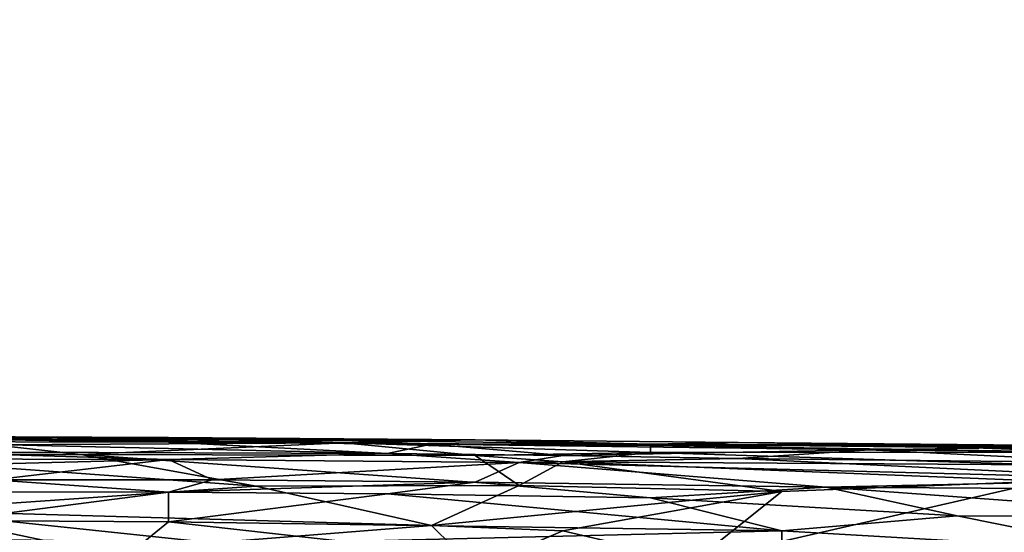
# Model space of a CAD drawing. Extents: x -160 to 10, y -10 to 160.
# Tile 422 of 450: x 0.1566 to 0.1938, y 0.2608 to 0.2802. Entities that reach past the tile are written whole.
import ezdxf

# ---------------------------------------------------------------- set-up
doc = ezdxf.new("R2010")
doc.units = 0
doc.styles.get("Standard").update_dxf_attribs({"font": 'ARIAL.TTF'})
doc.dimstyles.new('EZ_METRIC', dxfattribs={"dimtxt": 8, "dimasz": 5, "dimexe": 1.25, "dimexo": 5, "dimtad": 1, "dimdec": 0, "dimcen": 2.5, "dimazin": 3, "dimtfac": 1, "dimtmove": 0, "dimatfit": 3})

# ---------------------------------------------------------------- blocks, each defined once
blk = doc.blocks.new('_CLOSEDFILLED')
at = {"color": 0, "linetype": 'BYBLOCK'}
blk.add_solid([(-1, 0.164399), (0, 0), (-1, -0.164399)], dxfattribs=at)
blk = doc.blocks.new('*D1')
for p, q in [((-5.3, 150.265798), (-10.3, 150.265798)), ((-0.3, 5.265798), (-0.3, 150.265798)), ((-0.3, 150.265798), (0.3, 150.265798)), ((0.3, 5.265798), (0.3, 150.265798)), ((5.3, 150.265798), (10.3, 150.265798))]:
    blk.add_line(p, q)
at = {"layer": 'Defpoints'}
for p in [(-0.3, 150.265798), (-0.3, 0.265798), (0.3, 0.265798)]:
    blk.add_point(p, dxfattribs=at)
at = {"xscale": 5, "yscale": 5}
blk.add_blockref('_CLOSEDFILLED', (-0.3, 150.265798), dxfattribs=at)
at = {"xscale": 5, "yscale": 5, "rotation": 180}
blk.add_blockref('_CLOSEDFILLED', (0.3, 150.265798), dxfattribs=at)
at = {"insert": (0, 154.890798), "char_height": 8, "attachment_point": 5}
blk.add_mtext('1', dxfattribs=at)

msp = doc.modelspace()

# ---------------------------------------------------------------- linework, layer by layer
for points in [[(0.150669, 0.264444, 1.141397), (0.153979, 0.264421, 1.14452), (0.162256, 0.264392, 1.141397)], [(0.150669, 0.264444, 1.141397), (0.162256, 0.264392, 1.141397), (0.152324, 0.264368, 1.139836)], [(0.150669, 0.264241, 1.147642), (0.162256, 0.264209, 1.147642), (0.152324, 0.264356, 1.146081)], [(0.150669, 0.264241, 1.147642), (0.170532, 0.263791, 1.150764), (0.162256, 0.264209, 1.147642)], [(0.170532, 0.263791, 1.150764), (0.150669, 0.264241, 1.147642), (0.152324, 0.263848, 1.150764)], [(0.152324, 0.264356, 1.146081), (0.168876, 0.264281, 1.146081), (0.153979, 0.264421, 1.14452)], [(0.152324, 0.264368, 1.139836), (0.162256, 0.264392, 1.141397), (0.168876, 0.264195, 1.138275)], [(0.152324, 0.264368, 1.139836), (0.168876, 0.264195, 1.138275), (0.155635, 0.264115, 1.136713)], [(0.152324, 0.264356, 1.146081), (0.162256, 0.264209, 1.147642), (0.168876, 0.264281, 1.146081)], [(0.153979, 0.264421, 1.14452), (0.168876, 0.264281, 1.146081), (0.173842, 0.264299, 1.14452)], [(0.162256, 0.264392, 1.141397), (0.153979, 0.264421, 1.14452), (0.173842, 0.264299, 1.14452)], [(0.168876, 0.264195, 1.138275), (0.158945, 0.263749, 1.133591), (0.155635, 0.264115, 1.136713)], [(0.173842, 0.263707, 1.133591), (0.158945, 0.263749, 1.133591), (0.168876, 0.264195, 1.138275)], [(0.162256, 0.264392, 1.141397), (0.173842, 0.264299, 1.14452), (0.168876, 0.264195, 1.138275)], [(0.162256, 0.264209, 1.147642), (0.172187, 0.26414, 1.147642), (0.168876, 0.264281, 1.146081)], [(0.170532, 0.263791, 1.150764), (0.172187, 0.26414, 1.147642), (0.162256, 0.264209, 1.147642)], [(0.168876, 0.264195, 1.138275), (0.173842, 0.264299, 1.14452), (0.180463, 0.264089, 1.138275)], [(0.168876, 0.264281, 1.146081), (0.180463, 0.264142, 1.146081), (0.173842, 0.264299, 1.14452)], [(0.168876, 0.264281, 1.146081), (0.172187, 0.26414, 1.147642), (0.180463, 0.264142, 1.146081)], [(0.168876, 0.264195, 1.138275), (0.180463, 0.264089, 1.138275), (0.180463, 0.263827, 1.135152)], [(0.168876, 0.264195, 1.138275), (0.180463, 0.263827, 1.135152), (0.173842, 0.263707, 1.133591)], [(0.177153, 0.263713, 1.150764), (0.172187, 0.26414, 1.147642), (0.170532, 0.263791, 1.150764)], [(0.172187, 0.26414, 1.147642), (0.188739, 0.263924, 1.147642), (0.180463, 0.264142, 1.146081)], [(0.172187, 0.26414, 1.147642), (0.177153, 0.263713, 1.150764), (0.188739, 0.263924, 1.147642)], [(0.173842, 0.264299, 1.14452), (0.180463, 0.264142, 1.146081), (0.183773, 0.264204, 1.142958)], [(0.180463, 0.264089, 1.138275), (0.173842, 0.264299, 1.14452), (0.183773, 0.264204, 1.142958)], [(0.183773, 0.264204, 1.142958), (0.180463, 0.264142, 1.146081), (0.200326, 0.264046, 1.142958)], [(0.180463, 0.264089, 1.138275), (0.183773, 0.264204, 1.142958), (0.190394, 0.264086, 1.139836)], [(0.180463, 0.264142, 1.146081), (0.193705, 0.263997, 1.146081), (0.200326, 0.264046, 1.142958)], [(0.180463, 0.264142, 1.146081), (0.188739, 0.263924, 1.147642), (0.193705, 0.263997, 1.146081)], [(0.183773, 0.264204, 1.142958), (0.200326, 0.264046, 1.142958), (0.190394, 0.264086, 1.139836)], [(0.145703, 0.263603, 1.152326), (0.162256, 0.263554, 1.152326), (0.152324, 0.263848, 1.150764)], [(0.158945, 0.263749, 1.133591), (0.149014, 0.263745, 1.133591), (0.155635, 0.264115, 1.136713)], [(0.152324, 0.263848, 1.150764), (0.162256, 0.263554, 1.152326), (0.170532, 0.263791, 1.150764)], [(0.162256, 0.263554, 1.152326), (0.175497, 0.263448, 1.152326), (0.170532, 0.263791, 1.150764)], [(0.170532, 0.263791, 1.150764), (0.175497, 0.263448, 1.152326), (0.177153, 0.263713, 1.150764)], [(0.173842, 0.263707, 1.133591), (0.180463, 0.263827, 1.135152), (0.177153, 0.263476, 1.13203)], [(0.177153, 0.263713, 1.150764), (0.183773, 0.263603, 1.150764), (0.188739, 0.263924, 1.147642)], [(0.177153, 0.263476, 1.13203), (0.180463, 0.263827, 1.135152), (0.19536, 0.263362, 1.13203)], [(0.180463, 0.264089, 1.138275), (0.190394, 0.264086, 1.139836), (0.197015, 0.263842, 1.136713)], [(0.180463, 0.263827, 1.135152), (0.180463, 0.264089, 1.138275), (0.197015, 0.263842, 1.136713)], [(0.180463, 0.263827, 1.135152), (0.197015, 0.263842, 1.136713), (0.19536, 0.263362, 1.13203)], [(0.183773, 0.263603, 1.150764), (0.19867, 0.263428, 1.150764), (0.188739, 0.263924, 1.147642)], [(0.188739, 0.263924, 1.147642), (0.203636, 0.263778, 1.147642), (0.193705, 0.263997, 1.146081)], [(0.188739, 0.263924, 1.147642), (0.19867, 0.263428, 1.150764), (0.203636, 0.263778, 1.147642)], [(0.190394, 0.264086, 1.139836), (0.200326, 0.264046, 1.142958), (0.205291, 0.263917, 1.139836)], [(0.190394, 0.264086, 1.139836), (0.205291, 0.263917, 1.139836), (0.205291, 0.263709, 1.136713)], [(0.197015, 0.263842, 1.136713), (0.190394, 0.264086, 1.139836), (0.205291, 0.263709, 1.136713)], [(0.203636, 0.263778, 1.147642), (0.200326, 0.264046, 1.142958), (0.193705, 0.263997, 1.146081)], [(0.145703, 0.263603, 1.152326), (0.149014, 0.263216, 1.153887), (0.162256, 0.263554, 1.152326)], [(0.165566, 0.262555, 1.125785), (0.149014, 0.263745, 1.133591), (0.158945, 0.263749, 1.133591)], [(0.149014, 0.263745, 1.133591), (0.165566, 0.262555, 1.125785), (0.152324, 0.261637, 1.121101)], [(0.149014, 0.263216, 1.153887), (0.155635, 0.262797, 1.155448), (0.162256, 0.263554, 1.152326)], [(0.155635, 0.262797, 1.155448), (0.163911, 0.262794, 1.155409), (0.162256, 0.263554, 1.152326)], [(0.158945, 0.263749, 1.133591), (0.173842, 0.263707, 1.133591), (0.175497, 0.262581, 1.125785)], [(0.158945, 0.263749, 1.133591), (0.175497, 0.262581, 1.125785), (0.165566, 0.262555, 1.125785)], [(0.162256, 0.263554, 1.152326), (0.163911, 0.262794, 1.155409), (0.175497, 0.263448, 1.152326)], [(0.163911, 0.262794, 1.155409), (0.173842, 0.262704, 1.155448), (0.175497, 0.263448, 1.152326)], [(0.175497, 0.262581, 1.125785), (0.173842, 0.263707, 1.133591), (0.177153, 0.263476, 1.13203)], [(0.173842, 0.262704, 1.155448), (0.187084, 0.262509, 1.155448), (0.175497, 0.263448, 1.152326)], [(0.177153, 0.263713, 1.150764), (0.175497, 0.263448, 1.152326), (0.183773, 0.263603, 1.150764)], [(0.175497, 0.263448, 1.152326), (0.200326, 0.2628, 1.153887), (0.183773, 0.263603, 1.150764)], [(0.175497, 0.262581, 1.125785), (0.177153, 0.263476, 1.13203), (0.185429, 0.262352, 1.124224)], [(0.175497, 0.263448, 1.152326), (0.187084, 0.262509, 1.155448), (0.200326, 0.2628, 1.153887)], [(0.177153, 0.263476, 1.13203), (0.19536, 0.263362, 1.13203), (0.19536, 0.262736, 1.127346)], [(0.177153, 0.263476, 1.13203), (0.19536, 0.262736, 1.127346), (0.185429, 0.262352, 1.124224)], [(0.183773, 0.263603, 1.150764), (0.200326, 0.2628, 1.153887), (0.19867, 0.263428, 1.150764)], [(0.162256, 0.262325, 1.157009), (0.155635, 0.262797, 1.155448), (0.153979, 0.262341, 1.157009)], [(0.155635, 0.262797, 1.155448), (0.162256, 0.262325, 1.157009), (0.163911, 0.262794, 1.155409)], [(0.163911, 0.262794, 1.155409), (0.162256, 0.262325, 1.157009), (0.173842, 0.262704, 1.155448)], [(0.162256, 0.262325, 1.157009), (0.170532, 0.262261, 1.157009), (0.173842, 0.262704, 1.155448)], [(0.170532, 0.262261, 1.157009), (0.180463, 0.262107, 1.157009), (0.173842, 0.262704, 1.155448)], [(0.173842, 0.262704, 1.155448), (0.180463, 0.262107, 1.157009), (0.187084, 0.262509, 1.155448)], [(0.182118, 0.259707, 1.10705), (0.185429, 0.262352, 1.124224), (0.19536, 0.262736, 1.127346)], [(0.182118, 0.259707, 1.10705), (0.19536, 0.262736, 1.127346), (0.19536, 0.260318, 1.111734)], [(0.208602, 0.262378, 1.155448), (0.200326, 0.2628, 1.153887), (0.187084, 0.262509, 1.155448)], [(0.152324, 0.261637, 1.121101), (0.165566, 0.262555, 1.125785), (0.172187, 0.261067, 1.116418)], [(0.153979, 0.262341, 1.157009), (0.153979, 0.261251, 1.160132), (0.162256, 0.262325, 1.157009)], [(0.153979, 0.261251, 1.160132), (0.162256, 0.261203, 1.160132), (0.162256, 0.262325, 1.157009)], [(0.162256, 0.261203, 1.160132), (0.170532, 0.262261, 1.157009), (0.162256, 0.262325, 1.157009)], [(0.165566, 0.262555, 1.125785), (0.175497, 0.262581, 1.125785), (0.172187, 0.261067, 1.116418)], [(0.172187, 0.261067, 1.116418), (0.175497, 0.262581, 1.125785), (0.185429, 0.262352, 1.124224)], [(0.185429, 0.262352, 1.124224), (0.177153, 0.260861, 1.114856), (0.172187, 0.261067, 1.116418)], [(0.177153, 0.260861, 1.114856), (0.185429, 0.262352, 1.124224), (0.182118, 0.259707, 1.10705)], [(0.180463, 0.262107, 1.157009), (0.19205, 0.261424, 1.158571), (0.187084, 0.262509, 1.155448)], [(0.19205, 0.261424, 1.158571), (0.201981, 0.261413, 1.158571), (0.187084, 0.262509, 1.155448)], [(0.187084, 0.262509, 1.155448), (0.201981, 0.261413, 1.158571), (0.208602, 0.262378, 1.155448)], [(0.185429, 0.26086, 1.160132), (0.170532, 0.262261, 1.157009), (0.162256, 0.261203, 1.160132)], [(0.170532, 0.262261, 1.157009), (0.185429, 0.26086, 1.160132), (0.180463, 0.262107, 1.157009)], [(0.180463, 0.262107, 1.157009), (0.185429, 0.26086, 1.160132), (0.19205, 0.261424, 1.158571)], [(0.140738, 0.260752, 1.116418), (0.152324, 0.261637, 1.121101), (0.163911, 0.260405, 1.112586)], [(0.152324, 0.261637, 1.121101), (0.172187, 0.261067, 1.116418), (0.163911, 0.260405, 1.112586)], [(0.1606, 0.259856, 1.163254), (0.153979, 0.261251, 1.160132), (0.147359, 0.259232, 1.164815)], [(0.153979, 0.261251, 1.160132), (0.1606, 0.259856, 1.163254), (0.162256, 0.261203, 1.160132)], [(0.1606, 0.259856, 1.163254), (0.168876, 0.260463, 1.161693), (0.162256, 0.261203, 1.160132)], [(0.162256, 0.261203, 1.160132), (0.168876, 0.260463, 1.161693), (0.185429, 0.26086, 1.160132)], [(0.185429, 0.26086, 1.160132), (0.19867, 0.260098, 1.161693), (0.19205, 0.261424, 1.158571)], [(0.19867, 0.260098, 1.161693), (0.201981, 0.261413, 1.158571), (0.19205, 0.261424, 1.158571)], [(0.163911, 0.260405, 1.112586), (0.172187, 0.261067, 1.116418), (0.173842, 0.259439, 1.105489)], [(0.168876, 0.260463, 1.161693), (0.185429, 0.26018, 1.161693), (0.185429, 0.26086, 1.160132)], [(0.172187, 0.261067, 1.116418), (0.177153, 0.260861, 1.114856), (0.173842, 0.259439, 1.105489)], [(0.173842, 0.259439, 1.105489), (0.177153, 0.260861, 1.114856), (0.182118, 0.259707, 1.10705)], [(0.185429, 0.26086, 1.160132), (0.185429, 0.26018, 1.161693), (0.19867, 0.260098, 1.161693)]]:
    msp.add_3dface(points)

# ---------------------------------------------------------------- dimensions: what is measured, and where the dimension line sits
dim = msp.add_linear_dim(base=(-0.3, 150.265798), p1=(-0.3, 0.265798), p2=(0.3, 0.265798), dimstyle='EZ_METRIC')
dim.commit()
dim.dimension.update_dxf_attribs({"geometry": '*D1', "text_midpoint": (0, 154.890798)})

doc.saveas('drawing.dxf')
